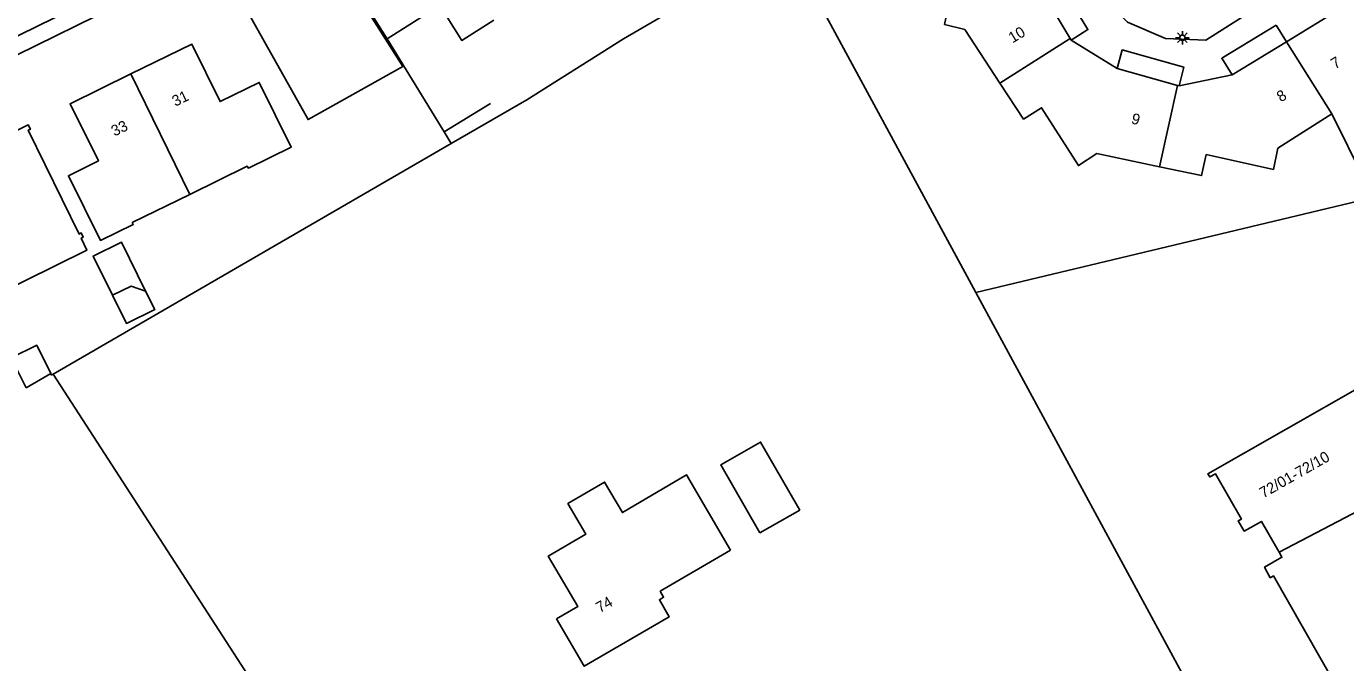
# Model space of a CAD drawing. Extents: x 135999 to 138000, y 396000 to 398501.
# Drawn here: x 137440.3 to 137561.6, y 398327 to 398385.5 of the extents above; entities that cross this region are included whole.
import ezdxf

# ---------------------------------------------------------------- set-up
doc = ezdxf.new("R2010")
doc.units = 0
for name, color, linetype in [('gg-afsc-erfafscheiding', 7, 'Continuous'), ('gg-afsc-hekwerk', 7, 'Continuous'), ('gg-afsc-muur', 7, 'Continuous'), ('gg-anno-huisnummerreeks BGT', 7, 'Continuous'), ('gg-bbg-bijgebouw', 7, 'Continuous'), ('gg-bbg-gedigitaliseerde bebouwing', 7, 'Continuous'), ('gg-bbg-gedigitaliseerde bijgebouw', 7, 'Continuous'), ('gg-bbg-hoofdgebouw', 7, 'Continuous'), ('gg-bbg-luifel en loopbrug', 7, 'Continuous'), ('gg-bbg-onder overbouw', 7, 'Continuous'), ('gg-bbg-pand overbouw', 7, 'Continuous'), ('gg-bbg-pandafbakening', 7, 'Continuous'), ('gg-bbg-tussenscheiding', 7, 'Continuous'), ('gg-bbg-tussenscheiding niveau 01', 7, 'Continuous'), ('gg-knt-verharding', 7, 'Continuous'), ('gt-grn-groengrens', 7, 'Continuous'), ('gt-grn-vlakafsluiter', 7, 'Continuous'), ('gt-symb-lichtmast', 7, 'Continuous')]:
    doc.layers.add(name, color=color, linetype=linetype)

# ---------------------------------------------------------------- blocks, each defined once
blk = doc.blocks.new('gt0-LMAST')
at = {"layer": 'gt-symb-lichtmast'}
for p, q in [((-0.18, 0.17), (-0.45, 0.44)), ((-0.01, 0.25), (-0.01, 0.62)), ((0.17, 0.17), (0.44, 0.44)), ((-0.26, 0), (-0.63, 0)), ((-0.18, -0.18), (-0.45, -0.45)), ((-0.01, -0.25), (-0.01, -0.63)), ((0.44, -0.45), (0.17, -0.18)), ((0.24, 0), (0.62, 0))]:
    blk.add_line(p, q, dxfattribs=at)
blk.add_circle((-0.01, 0), 0.25, dxfattribs=at)

msp = doc.modelspace()

# ---------------------------------------------------------------- linework, layer by layer
at = {"layer": 'gg-afsc-erfafscheiding'}
msp.add_line((137442.61, 398353.43), (137442.58, 398353.59), dxfattribs=at)
at = {"layer": 'gg-afsc-hekwerk'}
for p, q in [((137479.39, 398374.75), (137486.33, 398378.77)), ((137442.8, 398353.54), (137479.39, 398374.75)), ((137442.61, 398353.43), (137442.8, 398353.54))]:
    msp.add_line(p, q, dxfattribs=at)
at = {"layer": 'gg-afsc-muur'}
for p, q in [((137473.51, 398384.38), (137478.73, 398375.83)), ((137478.73, 398375.83), (137482.99, 398378.44))]:
    msp.add_line(p, q, dxfattribs=at)
at = {"layer": 'gg-bbg-bijgebouw'}
msp.add_line((137511.42, 398341.03), (137507.76, 398338.93), dxfattribs=at)
at = {"layer": 'gg-bbg-gedigitaliseerde bebouwing'}
msp.add_line((137555.37, 398374.33), (137560.33, 398377.48), dxfattribs=at)
for points in [[(137560.33, 398377.48), (137563.29, 398371.48), (137567.51, 398374.16), (137563.99, 398379.8), (137565.28, 398380.62)], [(137505.07, 398337.34), (137501.02, 398344.27), (137495.13, 398340.81), (137493.49, 398343.61), (137490.12, 398341.63), (137491.77, 398338.83), (137488.31, 398336.79), (137491.03, 398332.17), (137489.08, 398331.02)]]:
    msp.add_lwpolyline(points, dxfattribs=at)
at = {"layer": 'gg-bbg-gedigitaliseerde bijgebouw'}
msp.add_line((137442.58, 398353.59), (137440.33, 398352.28), dxfattribs=at)
for points in [[(137448.25, 398360.8), (137449.96, 398361.64), (137451.3, 398361.18)], [(137448.25, 398360.8), (137449.53, 398358.2), (137452.14, 398359.48), (137451.3, 398361.18)], [(137442.58, 398353.59), (137441.3, 398356.19), (137438.96, 398355.05), (137440.33, 398352.28)], [(137511.42, 398341.03), (137507.82, 398347.29), (137504.16, 398345.19), (137507.76, 398338.93)]]:
    msp.add_lwpolyline(points, dxfattribs=at)
at = {"layer": 'gg-bbg-hoofdgebouw'}
for p, q in [((137473.51, 398384.38), (137468.53, 398392.22)), ((137536.36, 398384.26), (137540.58, 398381.63)), ((137546.3, 398380.04), (137551.17, 398381.06))]:
    msp.add_line(p, q, dxfattribs=at)
for points in [[(137524.89, 398396.1), (137524.09, 398392.24), (137526.05, 398391.92), (137524.73, 398385.7), (137526.59, 398385.24), (137529.82, 398380.3)], [(137459.98, 398388.1), (137465.58, 398391.18), (137467.91, 398386.94), (137470.73, 398388.49), (137474.94, 398381.84), (137466.24, 398376.95), (137459.98, 398388.1)], [(137483.31, 398386.1), (137480.36, 398384.22), (137478.33, 398387.43), (137473.51, 398384.38)], [(137449.95, 398381.14), (137455.55, 398383.88), (137458.15, 398378.6), (137461.75, 398380.37), (137464.69, 398374.41), (137460.75, 398372.49), (137460.65, 398372.66), (137455.38, 398370.07)], [(137455.38, 398370.07), (137450.08, 398367.47), (137450.16, 398367.3), (137447.15, 398365.83), (137444.21, 398371.78), (137446.96, 398373.14), (137444.36, 398378.39), (137449.95, 398381.14)], [(137529.82, 398380.3), (137532, 398376.99), (137533.65, 398378.04), (137537.03, 398372.72), (137538.74, 398373.82), (137544.5, 398372.61)], [(137433.03, 398369.46), (137435.93, 398370.85), (137434.81, 398373.15), (137434.61, 398373.05), (137434.39, 398373.47), (137440.52, 398376.45), (137440.71, 398376.06), (137440.51, 398375.97), (137445.19, 398366.42), (137445.39, 398366.52), (137445.57, 398366.14), (137445.38, 398366.04), (137445.91, 398364.95), (137437.33, 398360.72), (137433.03, 398369.46)], [(137555.37, 398374.33), (137554.95, 398372.37), (137548.78, 398373.72), (137548.35, 398371.8), (137544.5, 398372.61)], [(137563.34, 398352.58), (137548.93, 398344.38), (137549.1, 398344.09), (137549.62, 398344.38), (137552.01, 398340.21), (137551.72, 398340.05), (137552.27, 398339.1), (137553.85, 398340), (137555.48, 398337.15)], [(137505.07, 398337.34), (137498.6, 398333.57), (137498.91, 398333.02), (137498.52, 398332.79), (137499.43, 398331.22), (137491.62, 398326.67), (137489.08, 398331.02)], [(137555.48, 398337.15), (137555.73, 398336.7), (137554.15, 398335.8), (137554.67, 398334.81), (137554.96, 398334.98), (137560.59, 398325.1), (137562.77, 398326.35), (137564.01, 398324.18), (137571.18, 398328.27)]]:
    msp.add_lwpolyline(points, dxfattribs=at)
at = {"layer": 'gg-bbg-luifel en loopbrug'}
msp.add_lwpolyline([(137451.3, 398361.18), (137449.1, 398365.67), (137446.49, 398364.39), (137448.25, 398360.8)], dxfattribs=at)
at = {"layer": 'gg-bbg-onder overbouw'}
for p, q in [((137536.28, 398384.4), (137533.3, 398389.38)), ((137561.16, 398387.16), (137556.17, 398384.11)), ((137556.17, 398384.11), (137551.17, 398381.06)), ((137540.58, 398381.63), (137546.15, 398380.09))]:
    msp.add_line(p, q, dxfattribs=at)
at = {"layer": 'gg-bbg-pand overbouw'}
for points in [[(137533.3, 398389.38), (137534.85, 398390.3), (137537.9, 398385.22), (137536.36, 398384.26)], [(137551.17, 398381.06), (137550.2, 398382.58), (137555.22, 398385.62)], [(137540.58, 398381.63), (137541.06, 398383.36), (137546.71, 398381.78), (137546.3, 398380.04)]]:
    msp.add_lwpolyline(points, dxfattribs=at)
at = {"layer": 'gg-bbg-pandafbakening'}
for p, q in [((137536.36, 398384.26), (137536.28, 398384.4)), ((137546.3, 398380.04), (137546.15, 398380.09))]:
    msp.add_line(p, q, dxfattribs=at)
at = {"layer": 'gg-bbg-tussenscheiding'}
for p, q in [((137529.82, 398380.3), (137536.28, 398384.4)), ((137560.33, 398377.48), (137556.17, 398384.11)), ((137449.95, 398381.14), (137455.38, 398370.07)), ((137544.5, 398372.61), (137546.15, 398380.09)), ((137555.48, 398337.15), (137564.2, 398341.74))]:
    msp.add_line(p, q, dxfattribs=at)
at = {"layer": 'gg-bbg-tussenscheiding niveau 01'}
msp.add_line((137556.17, 398384.11), (137555.22, 398385.62), dxfattribs=at)
at = {"layer": 'gg-knt-verharding'}
msp.add_line((137374.86, 398351.03), (137466.16, 398396.05), dxfattribs=at)
for points in [[(137548.89, 398405.52), (137550.19, 398406.37), (137553.94, 398406.32), (137557.5, 398404.75), (137560.1, 398402.05), (137561.45, 398398.6), (137561.4, 398394.85), (137559.86, 398391.34), (137548.73, 398384.26), (137545.04, 398384.39), (137541.53, 398385.89), (137538.92, 398388.55), (137537.51, 398392.13), (137537.68, 398395.92), (137539.01, 398399.11)], [(137466.2, 398397.76), (137459.3, 398394.39), (137444.42, 398387.05), (137392.73, 398361.68), (137376.75, 398353.88), (137374.1, 398352.58)]]:
    msp.add_lwpolyline(points, dxfattribs=at)
at = {"layer": 'gt-grn-groengrens'}
msp.add_line((137527.61, 398361.04), (137556.86, 398307.04), dxfattribs=at)
msp.add_lwpolyline([(137486.33, 398378.77), (137495.23, 398384.36), (137510.24, 398393.15), (137512.26, 398389.42), (137527.61, 398361.04)], dxfattribs=at)
at = {"layer": 'gt-grn-vlakafsluiter'}
for p, q in [((137478.73, 398375.83), (137479.39, 398374.75)), ((137527.61, 398361.04), (137564.13, 398369.77)), ((137442.8, 398353.54), (137494.56, 398273.61))]:
    msp.add_line(p, q, dxfattribs=at)

# ---------------------------------------------------------------- block references
at = {"layer": 'gt-symb-lichtmast'}
msp.add_blockref('gt0-LMAST', (137546.6, 398384.47), dxfattribs=at)

# ---------------------------------------------------------------- texts
at = {"layer": 'gg-anno-huisnummerreeks BGT'}
for s, rotation, p in [('10', 30.8, (137530.98, 398383.95)), ('7', 31.4, (137560.62, 398381.56)), ('31', 26.1, (137454.03, 398378.12)), ('8', 31.4, (137555.64, 398378.52)), ('9', 344.5, (137541.82, 398376.61)), ('33', 26.1, (137448.44, 398375.38)), ('72/01-72/10', 29.7, (137554.03, 398342.1)), ('74', 30.2, (137493.05, 398331.55))]:
    msp.add_text(s, height=1, rotation=rotation, dxfattribs=at).set_placement(p)

doc.saveas('drawing.dxf')
